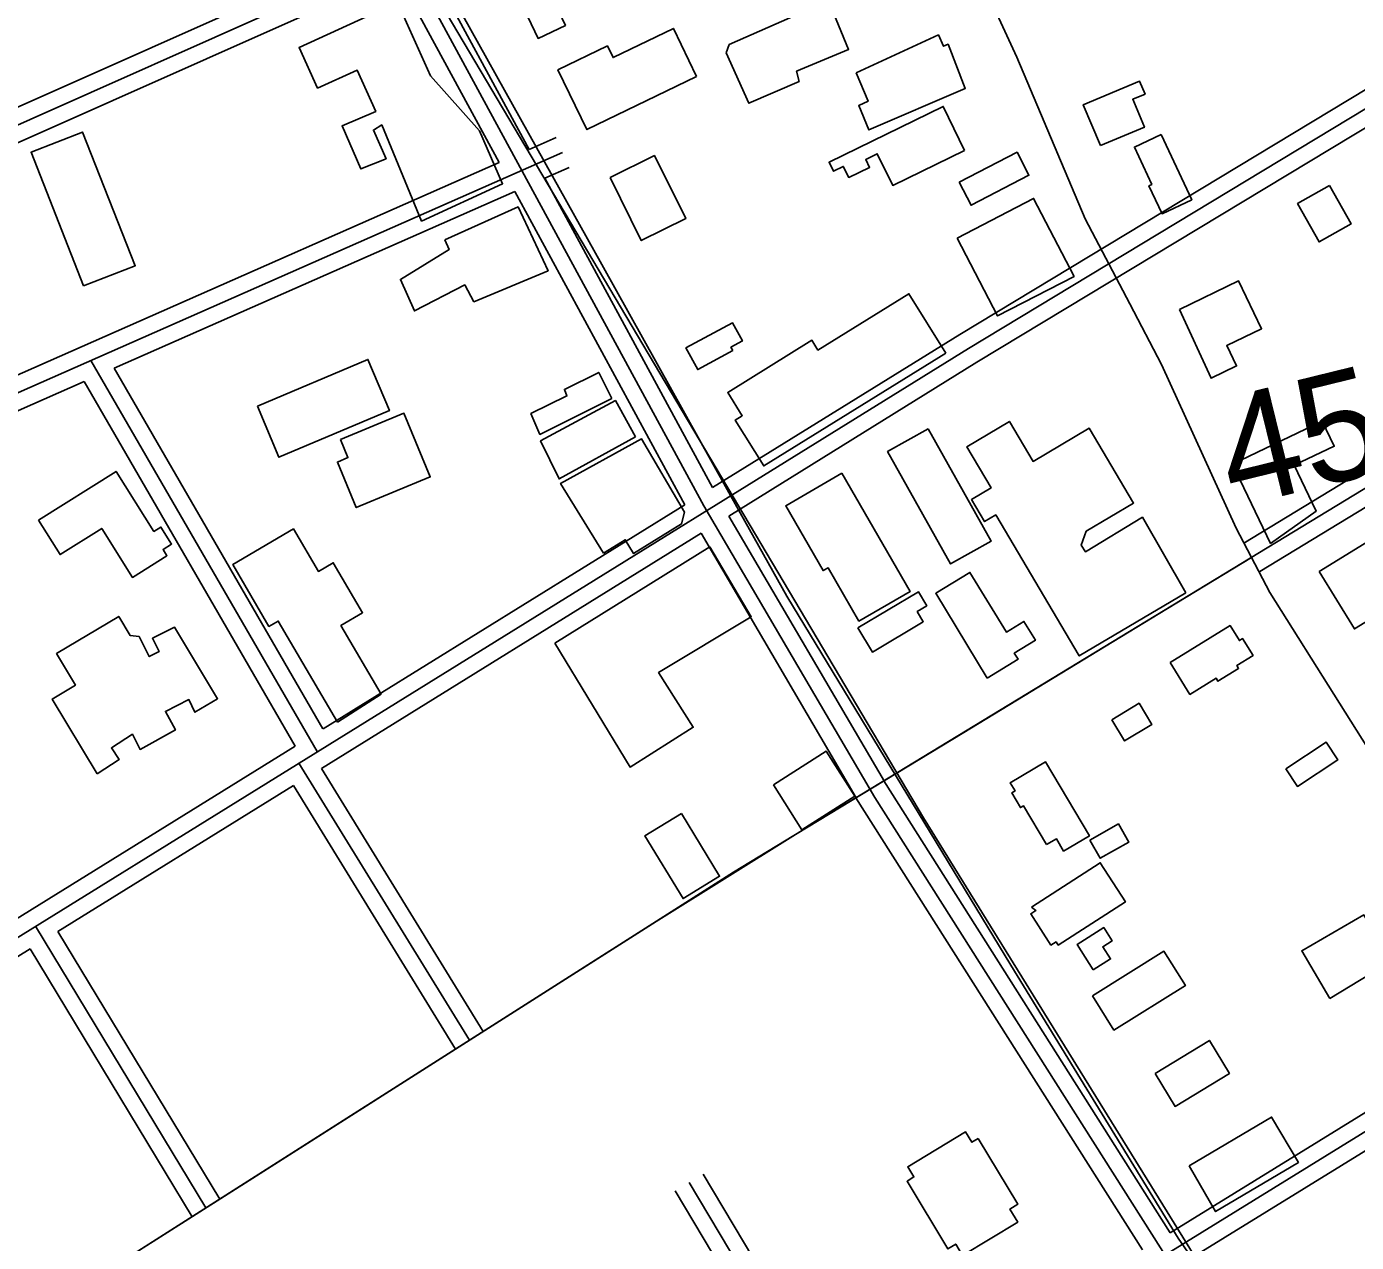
# Model space of a CAD drawing. Extents: x 3297772 to 3335630, y 634068 to 659439.
# Drawn here: x 3310876 to 3312097, y 650098 to 651215 of the extents above; entities that cross this region are included whole.
import ezdxf

# ---------------------------------------------------------------- set-up
doc = ezdxf.new("R2010")
doc.units = 0
for name, color, linetype in [('V-BLDG-OTLN', 7, 'Continuous'), ('V-RAIL-TRAK', 7, 'Continuous'), ('V-ROAD-CNTR', 7, 'Continuous'), ('V-SURV-IDEN', 7, 'Continuous')]:
    doc.layers.add(name, color=color, linetype=linetype)

msp = doc.modelspace()

# ---------------------------------------------------------------- linework, layer by layer
at = {"layer": 'V-BLDG-OTLN'}
for points in [[(3311336.4, 651288.4), (3311370.9, 651215.6), (3311345.8, 651203.7), (3311311.3, 651276.5)], [(3311216.9, 651236.5), (3311247.2, 651169.2), (3311292.2, 651118.9), (3311313.2, 651070.2), (3311238.9, 651036), (3311202.4, 651124.2), (3311194.7, 651119.5), (3311206.3, 651093.2), (3311183.1, 651083.9), (3311166, 651123.3), (3311196.9, 651136.6), (3311179.8, 651174.5), (3311143.5, 651158.1), (3311126.4, 651195.3)], [(3311518.4, 651190.3), (3311521.4, 651198), (3311612.3, 651238.3), (3311630.9, 651193.6), (3311583.1, 651173.5), (3311585.4, 651164.2), (3311539.2, 651144.1)], [(3311491.4, 651168.7), (3311390.6, 651119.9), (3311364, 651174.8), (3311409.5, 651196.8), (3311414.7, 651186.1), (3311470.1, 651212.8)], [(3311637.8, 651172), (3311713.3, 651206.9), (3311718.1, 651196.5), (3311722.2, 651198.3), (3311738, 651157.6), (3311649.5, 651119.7), (3311640.2, 651142), (3311648.7, 651145.9)], [(3311862, 651105.2), (3311846.3, 651142.8), (3311898, 651164.4), (3311903, 651152.5), (3311891.7, 651147.8), (3311902.4, 651122.1)], [(3311737.3, 651100.9), (3311671.4, 651068.7), (3311657.2, 651097.8), (3311646.6, 651092.6), (3311650.1, 651085.3), (3311631, 651076), (3311626, 651086.2), (3311616.9, 651081.7), (3311612.9, 651090), (3311717.7, 651141.2)], [(3310928.7, 650976.4), (3310880.4, 651099.2), (3310927.7, 651117.7), (3310976, 650995)], [(3311917.8, 651115.4), (3311945.9, 651055.5), (3311918.6, 651042.7), (3311906.6, 651068.3), (3311909.2, 651069.6), (3311893.2, 651103.9)], [(3311411.9, 651075.9), (3311452.6, 651096.1), (3311481.4, 651038.3), (3311440.6, 651018)], [(3311732.4, 651071.6), (3311785.5, 651099.1), (3311796.4, 651078.1), (3311743.3, 651050.5)], [(3312072.3, 651068.5), (3312092.1, 651033.3), (3312062.8, 651016.8), (3312043, 651052.1)], [(3311730.6, 651020.4), (3311800.7, 651056.7), (3311837.8, 650985.2), (3311767.7, 650948.9)], [(3311260.2, 651018.6), (3311327.5, 651049), (3311355.1, 650990.4), (3311286.9, 650961.9), (3311278.6, 650977.4), (3311232.4, 650953.5), (3311219.5, 650982.4), (3311264.2, 651009.8)], [(3311934.5, 650954.8), (3311988.8, 650981.1), (3312010, 650937.1), (3311978, 650921.7), (3311987, 650903), (3311963.6, 650891.7)], [(3311720, 650914.8), (3311553, 650811.2), (3311526.9, 650853.3), (3311533.2, 650857.3), (3311520, 650878.7), (3311597.2, 650926.5), (3311602.7, 650917.6), (3311686.2, 650969.3)], [(3311524.5, 650917.1), (3311492.4, 650899.6), (3311481.6, 650919.5), (3311524.2, 650942.7), (3311533.4, 650925.9), (3311522.8, 650920.2)], [(3311088.2, 650866.2), (3311189.7, 650908.9), (3311209.4, 650862), (3311107.9, 650819.2)], [(3311413.6, 650873.2), (3311347.6, 650840.1), (3311339.3, 650859.3), (3311372.3, 650875.4), (3311370, 650881.4), (3311401.6, 650897)], [(3311435.2, 650838), (3311365.1, 650799.3), (3311348.1, 650834.1), (3311416.8, 650871.2)], [(3311164.4, 650835.4), (3311222.7, 650859.6), (3311246.9, 650801.1), (3311178.9, 650772.9), (3311161.6, 650814.8), (3311171.3, 650818.8)], [(3311704, 650845.4), (3311761.9, 650742.2), (3311724.5, 650721.2), (3311666.6, 650824.4)], [(3311940.4, 650694.8), (3311842.6, 650636.8), (3311765.9, 650766.2), (3311755.7, 650760.1), (3311743.7, 650780.3), (3311761.7, 650791), (3311739.3, 650828.7), (3311778.5, 650852), (3311800.2, 650815.4), (3311851.6, 650845.9), (3311892.5, 650777.1), (3311848.9, 650751.2), (3311844.4, 650738.5), (3311848.3, 650732.4), (3311900.6, 650764.1)], [(3311983.3, 650812.8), (3312065.7, 650852.2), (3312076.7, 650829.3), (3312040, 650811.8), (3312060.2, 650769.8), (3312018.2, 650740)], [(3311406, 650731.2), (3311366.5, 650795.2), (3311440.7, 650836.1), (3311480.2, 650768.9), (3311477.5, 650757.9), (3311433.5, 650730.7), (3311425.8, 650743.4)], [(3310887.2, 650761.5), (3310958.5, 650806.2), (3310993.2, 650751.1), (3310999.6, 650755.1), (3311009.4, 650739.4), (3311001.6, 650734.5), (3311005.2, 650728.7), (3310973.5, 650708.8), (3310945.3, 650753.8), (3310907.1, 650729.8)], [(3311624.7, 650804.4), (3311687.3, 650695.9), (3311640.3, 650668.7), (3311612, 650717.7), (3311607.5, 650715.2), (3311573.2, 650774.7)], [(3311161.6, 650576.1), (3311107.3, 650668.8), (3311098.8, 650663.9), (3311065.5, 650720.7), (3311121.3, 650753.4), (3311144.2, 650714.4), (3311157.8, 650722.3), (3311184.7, 650676.4), (3311164.8, 650664.7), (3311201.7, 650601.7)], [(3312062.9, 650714.3), (3312132.1, 650756.8), (3312164.5, 650704.1), (3312095.2, 650661.6)], [(3311361.2, 650648.4), (3311503.5, 650736.9), (3311541.5, 650672.8), (3311456.5, 650621.5), (3311488.3, 650571.3), (3311430.3, 650534.8)], [(3311758.2, 650616.5), (3311710.9, 650694.3), (3311742.3, 650713.4), (3311775.7, 650658.6), (3311791.8, 650668.4), (3311802.3, 650651.1), (3311783, 650639.3), (3311786.5, 650633.7)], [(3311639.5, 650662.6), (3311694.9, 650695.7), (3311702.6, 650682.8), (3311693.9, 650677.5), (3311699.4, 650668.2), (3311652.8, 650640.3)], [(3310941.1, 650528.4), (3310899.9, 650597.2), (3310921.2, 650610), (3310903.9, 650639), (3310960.9, 650673.1), (3310971.4, 650655.6), (3310979.6, 650654.7), (3310988.9, 650636.1), (3310997.9, 650640.7), (3310991.8, 650653), (3311012.1, 650663.2), (3311051.6, 650597.5), (3311030.8, 650585.1), (3311025.3, 650596.7), (3311003.7, 650585.8), (3311013, 650568.8), (3310980.5, 650551), (3310973.5, 650564.9), (3310954.2, 650552.4), (3310961.2, 650541.6)], [(3311926.2, 650630.6), (3311981.1, 650664.6), (3311989.6, 650650.8), (3311992.6, 650652.7), (3312002.2, 650637.2), (3311987.2, 650627.9), (3311988.8, 650625.3), (3311969.9, 650613.6), (3311968.3, 650616.3), (3311944.2, 650601.4)], [(3311872.4, 650578.2), (3311897.6, 650593.4), (3311909.3, 650573.9), (3311884.2, 650558.7)], [(3312032.2, 650533.2), (3312069.3, 650557.5), (3312079.9, 650541.3), (3312042.9, 650517)], [(3311561.8, 650518.4), (3311610.4, 650549.3), (3311636.7, 650508), (3311588.1, 650477)], [(3311812.6, 650463.6), (3311791.4, 650499.3), (3311788.6, 650497.6), (3311780.6, 650511), (3311783.7, 650512.8), (3311779.3, 650520.3), (3311811.7, 650539.5), (3311851.9, 650471.6), (3311828.3, 650457.6), (3311821.6, 650468.9)], [(3311477.4, 650492.1), (3311512.5, 650434.5), (3311478.9, 650414), (3311443.8, 650471.6)], [(3311852.4, 650467.8), (3311878.5, 650482.5), (3311888, 650465.7), (3311861.9, 650451)], [(3311798.8, 650406.2), (3311861.9, 650446.9), (3311885, 650411), (3311823.3, 650371.3), (3311821.3, 650374.3), (3311816.6, 650371.3), (3311798.1, 650400.1), (3311802.8, 650403.1)], [(3312072.5, 650322.2), (3312046.9, 650366.1), (3312103.7, 650399.1), (3312128.5, 650356.3)], [(3311855.4, 650348.6), (3311840.7, 650372), (3311865.1, 650387.4), (3311872.8, 650375.2), (3311864.2, 650369.8), (3311871.3, 650358.6)], [(3311854.8, 650324.8), (3311920.3, 650365.7), (3311940, 650334.2), (3311874.5, 650293.3)], [(3311912.2, 650253.4), (3311962.1, 650283.8), (3311980.5, 650253.5), (3311930.6, 650223.2)], [(3311943.5, 650168.7), (3312019.1, 650213.5), (3312043.8, 650171.8), (3311967.8, 650126.7)], [(3311749.7, 650193.8), (3311786.2, 650133.4), (3311779, 650129), (3311786.2, 650117.1), (3311735.5, 650086.5), (3311729.3, 650096.8), (3311722.1, 650092.4), (3311684.5, 650154.6), (3311690.9, 650158.5), (3311685.2, 650167.9), (3311738.3, 650199.9), (3311744.1, 650190.4)]]:
    msp.add_lwpolyline(points, close=True, dxfattribs=at)
at = {"layer": 'V-RAIL-TRAK'}
for points in [[(3311933.4, 650102.3), (3311779.7, 650353), (3311574.3, 650691.5), (3311531.4, 650768.2), (3311404.3, 650996.1), (3311359, 651077.2), (3311247.3, 651277.6), (3311236.6, 651296.9), (3311077.5, 651549.2), (3310994.4, 651680.1), (3310919.9, 651797.6), (3310820.1, 651962.5)], [(3311933.4, 650102.3), (3311945, 650085.4), (3311998.1, 650001.7), (3312087.3, 649863.1), (3312125.9, 649803.5), (3312227.4, 649650.8), (3312301.5, 649535.8), (3312326.7, 649495.1), (3312406.6, 649366.6), (3312512.7, 649188.6), (3312622.3, 648999.4), (3312657.2, 648937), (3312733.6, 648800.8), (3312833.8, 648615.8), (3312933.9, 648424.5), (3312996.8, 648305.5), (3313095.2, 648115.2), (3313181.7, 647946.8), (3313273.2, 647771.2), (3313378, 647568.6), (3313502.7, 647328.1)]]:
    msp.add_lwpolyline(points, dxfattribs=at)
at = {"layer": 'V-ROAD-CNTR'}
for points in [[(3309475.1, 654365.6), (3309639.8, 654028.3), (3309845.2, 653623), (3310156.6, 653066.3), (3310529.7, 652450.6), (3310984.3, 651694.9), (3311699.5, 650488), (3311962.6, 650063), (3312156.5, 649765.9), (3312337.4, 649482.3), (3312484.7, 649240.9), (3312633.3, 648977.6), (3312720, 648826.5), (3312839.2, 648598.6), (3313001.2, 648301.9), (3313200.7, 647917.1), (3313378.7, 647569.1), (3313539.7, 647260.1), (3313882.2, 646589.3), (3314289.7, 645809.5)], [(3311614.7, 651456.7), (3310369.9, 650902.6), (3309574.5, 650554.6)], [(3312569, 651419.2), (3311740.9, 650919.1), (3310719.2, 650286.2), (3309997.9, 649843.5), (3309124.8, 649312.9), (3308753.6, 649081.9)], [(3312549.7, 651425.1), (3311733.1, 650931.9), (3311506, 650791.3)], [(3312562.4, 651397.7), (3311748.7, 650906.3), (3311520.9, 650765.2)], [(3311298.2, 651332.2), (3310838.9, 651127.8)], [(3312209.4, 650390.2), (3312017.4, 650695.1), (3311986.5, 650754.2), (3311918, 650904.4), (3311888.9, 650960), (3311848, 651038.1), (3311785.3, 651186.5), (3311717.5, 651333.8)], [(3311222.7, 651282.2), (3311498, 650774.5), (3311655.1, 650506.7), (3311935.2, 650064.9), (3312111.3, 649780.1), (3312290.1, 649492.5), (3312395.8, 649320.9), (3312535.6, 649086.6), (3312618, 648921.2), (3312892.5, 648400.4)], [(3311243.7, 651275.1), (3311337.7, 651101.8)], [(3311216.2, 651262.9), (3310519.8, 650952.9)], [(3311216.2, 651262.9), (3311310.1, 651089.6)], [(3312695.4, 651149.3), (3311525.3, 650438.2), (3310854.7, 650011.6), (3309964.6, 649463.1), (3308763.8, 648723.4)], [(3312675.3, 651154.6), (3311993.7, 650740.4)], [(3312689.9, 651128.3), (3312008.4, 650714.2)], [(3311362.3, 651112.6), (3311337.7, 651101.8)], [(3311368.3, 651098.9), (3310577.4, 650750)], [(3311310.1, 651089.6), (3310586, 650770.2)], [(3311374.4, 651085.2), (3311352, 651075.3)], [(3311352, 651075.3), (3311506, 650791.3)], [(3311324.5, 651063.2), (3310956.8, 650900.9)], [(3311324.5, 651063.2), (3311480.5, 650775.4)], [(3310935.4, 650907.9), (3311143.2, 650548.9)], [(3310956.8, 650900.9), (3311148.4, 650569.7)], [(3310929.1, 650888.8), (3310596.3, 650741.9)], [(3310929.1, 650888.8), (3311122.9, 650553.9)], [(3311480.5, 650775.4), (3311148.5, 650569.7)], [(3311520.9, 650765.2), (3311663.8, 650521.4)], [(3311495.4, 650749.4), (3311146.9, 650533.5)], [(3311495.4, 650749.4), (3311637.8, 650506.5)], [(3308752.5, 648666.5), (3308768.3, 648701.2), (3308774.1, 648727.3), (3308854.8, 648778.2), (3309003.6, 648871.1), (3309462.9, 649154.1), (3309690, 649293.9), (3309910.3, 649429.6), (3310107.8, 649551.4), (3310370.7, 649713.3), (3310640.2, 649879.4), (3310865.9, 650018.7), (3311087.3, 650159.6), (3311313.7, 650303.6), (3311454.2, 650392.9), (3311582.1, 650472.7), (3311736.6, 650566.6), (3311915.2, 650675.1), (3312000.6, 650727)], [(3312918.8, 650724.7), (3312140, 650239.2), (3311926.1, 650107.3)], [(3312939.3, 650719.7), (3312147.9, 650226.5), (3311603.3, 649890.6), (3310922.8, 649468.3), (3310057.6, 648917.3), (3309400.1, 648502), (3308809.8, 648126.7), (3308064.6, 647651.8), (3307615.6, 647365.4), (3307608.6, 647358.2), (3307605.2, 647352.6), (3307604.1, 647346.6), (3307606.4, 647341.8), (3307617.5, 647320.5), (3307621.7, 647311.9), (3307623.7, 647303.8), (3307622.4, 647297.7), (3307620.6, 647291.4), (3307614.8, 647284.8), (3307604.6, 647278.2), (3306995.5, 646891.9)], [(3312934.2, 650698.9), (3312155.8, 650213.7), (3311942.2, 650082)], [(3311122.9, 650553.9), (3310711.3, 650299), (3310423.3, 650122.2)], [(3311126.3, 650538.4), (3311282.8, 650283.9)], [(3311146.9, 650533.5), (3311295.5, 650292)], [(3311121.4, 650517.7), (3310905.1, 650383.7)], [(3311121.4, 650517.7), (3311270.1, 650275.9)], [(3311663.1, 650522), (3311926.1, 650107.3)], [(3311637.5, 650506.4), (3311900.6, 650091.5)], [(3310884.5, 650388.6), (3311040.9, 650130)], [(3310905.1, 650383.7), (3311053.6, 650138)], [(3310879.6, 650367.9), (3310727.1, 650273.4), (3310668.8, 650237.7)], [(3310879.6, 650367.9), (3311028.2, 650122)], [(3311497.5, 650161), (3311636.1, 649928.4)], [(3311484.6, 650153.3), (3311830.8, 649572.2)], [(3311471.7, 650145.7), (3311610.5, 649912.7)]]:
    msp.add_lwpolyline(points, dxfattribs=at)

# ---------------------------------------------------------------- texts
at = {"layer": 'V-SURV-IDEN'}
msp.add_text('4503+84.9', height=100, rotation=13.7995, dxfattribs=at).set_placement((3311983.9, 650772.4))

doc.saveas('drawing.dxf')
